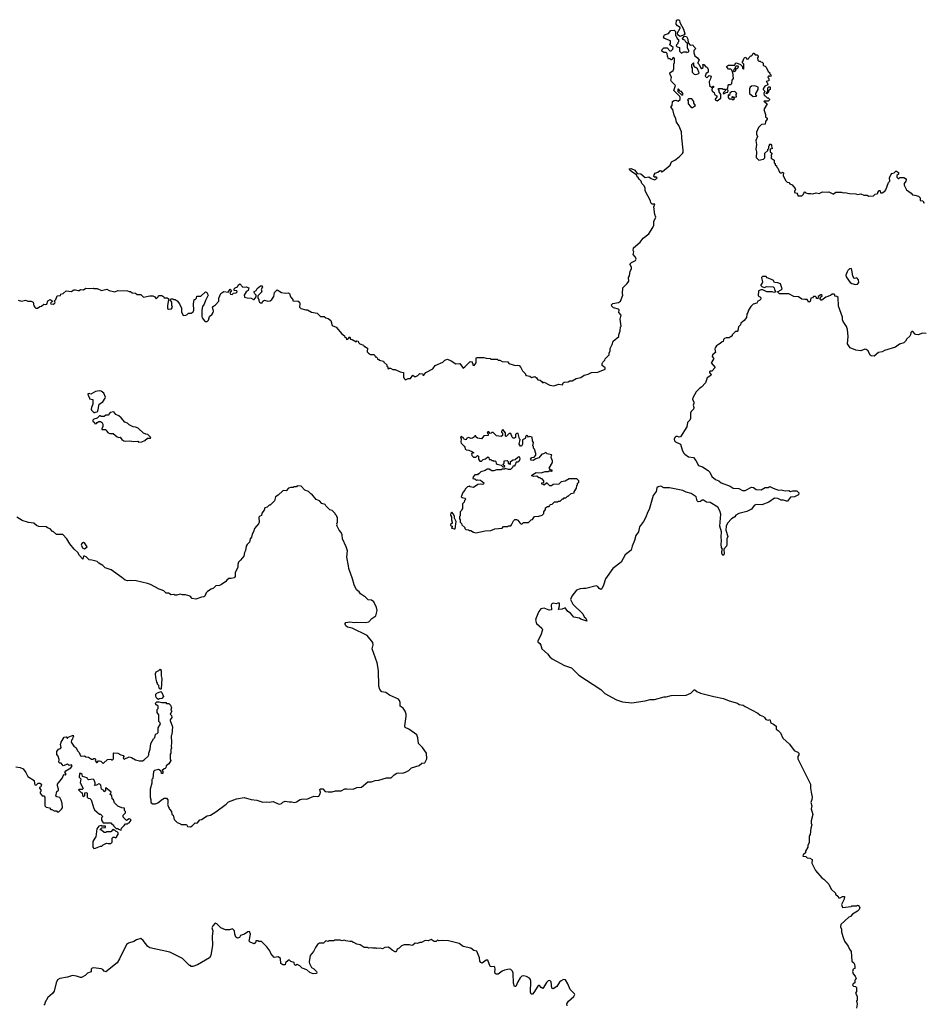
# Model space of a CAD drawing. Extents: x 2494118 to 2687960, y 757339 to 915227.
# Tile 304 of 364: x 2639543 to 2650880, y 852914 to 865272. Entities that reach past the tile are written whole.
import ezdxf

# ---------------------------------------------------------------- set-up
doc = ezdxf.new("R2010")
doc.units = 0

msp = doc.modelspace()

# ---------------------------------------------------------------- linework, layer by layer
at = {"layer": '0CON20XD'}
for points in [[(2647825, 865062), (2647802, 865082), (2647798, 865105), (2647831, 865165), (2647830, 865175), (2647796, 865196), (2647780, 865215), (2647783, 865267), (2647798, 865272), (2647815, 865270), (2647823, 865263), (2647826, 865235), (2647872, 865155), (2647888, 865095), (2647879, 865081), (2647825, 865062)], [(2647738, 864145), (2647712, 864175), (2647728, 864195), (2647732, 864245), (2647755, 864258), (2647775, 864260), (2647805, 864250), (2647828, 864272), (2647830, 864295), (2647825, 864310), (2647750, 864385), (2647770, 864445), (2647720, 864495), (2647713, 864515), (2647720, 864545), (2647703, 864585), (2647702, 864605), (2647740, 864635), (2647750, 864655), (2647750, 864715), (2647760, 864735), (2647757, 864787), (2647742, 864798), (2647725, 864770), (2647715, 864770), (2647705, 864780), (2647682, 864782), (2647670, 864815), (2647668, 864848), (2647655, 864860), (2647625, 864860), (2647600, 864875), (2647602, 864898), (2647625, 864920), (2647665, 864920), (2647702, 864882), (2647715, 864880), (2647738, 864902), (2647740, 864925), (2647700, 864955), (2647700, 864965), (2647710, 864975), (2647710, 865005), (2647635, 865038), (2647620, 865055), (2647635, 865080), (2647685, 865100), (2647713, 865137), (2647755, 865140), (2647772, 865122), (2647770, 865075), (2647780, 865065), (2647790, 865035), (2647810, 865025), (2647810, 864995), (2647800, 864985), (2647800, 864975), (2647782, 864958), (2647780, 864945), (2647792, 864932), (2647820, 864925), (2647820, 864875), (2647845, 864850), (2647875, 864868), (2647905, 864870), (2647915, 864860), (2647935, 864868), (2647939, 864875), (2647940, 864885), (2647921, 864915), (2647922, 864975), (2647901, 864991), (2647887, 865015), (2647862, 865025), (2647860, 865035), (2647885, 865064), (2647909, 865059), (2647927, 865027), (2647932, 864982), (2647955, 864952), (2647988, 864958), (2647995, 864940), (2648018, 864918), (2648020, 864905), (2648003, 864887), (2648002, 864855), (2648015, 864818), (2648048, 864795), (2648067, 864765), (2648051, 864735), (2648053, 864725), (2648068, 864708), (2648088, 864665), (2648099, 864661), (2648117, 864673), (2648120, 864695), (2648110, 864705), (2648115, 864710), (2648128, 864708), (2648152, 864682), (2648170, 864675), (2648180, 864645), (2648180, 864615), (2648165, 864600), (2648155, 864600), (2648144, 864565), (2648165, 864542), (2648195, 864570), (2648220, 864565), (2648212, 864528), (2648194, 864496), (2648197, 864445), (2648225, 864420), (2648242, 864438), (2648248, 864438), (2648248, 864422), (2648230, 864420), (2648228, 864385), (2648240, 864365), (2648258, 864358), (2648262, 864335), (2648290, 864315), (2648288, 864302), (2648268, 864275), (2648270, 864265), (2648295, 864252), (2648340, 864285), (2648340, 864335), (2648320, 864365), (2648320, 864385), (2648310, 864395), (2648312, 864408), (2648355, 864410), (2648365, 864400), (2648398, 864398), (2648398, 864382), (2648370, 864355), (2648373, 864343), (2648398, 864352), (2648405, 864360), (2648428, 864362), (2648430, 864385), (2648420, 864395), (2648420, 864405), (2648427, 864413), (2648433, 864447), (2648442, 864458), (2648465, 864460), (2648478, 864472), (2648480, 864515), (2648500, 864535), (2648490, 864615), (2648480, 864625), (2648478, 864638), (2648465, 864650), (2648435, 864650), (2648410, 864685), (2648435, 864700), (2648515, 864700), (2648522, 864728), (2648535, 864730), (2648588, 864708), (2648608, 864688), (2648610, 864665), (2648625, 864650), (2648630, 864655), (2648630, 864715), (2648612, 864732), (2648610, 864745), (2648620, 864755), (2648630, 864785), (2648642, 864798), (2648655, 864800), (2648662, 864782), (2648685, 864780), (2648690, 864795), (2648715, 864820), (2648725, 864820), (2648738, 864832), (2648745, 864850), (2648755, 864850), (2648772, 864832), (2648795, 864830), (2648808, 864818), (2648810, 864805), (2648800, 864795), (2648802, 864762), (2648815, 864750), (2648835, 864750), (2648842, 864742), (2648858, 864738), (2648870, 864725), (2648872, 864702), (2648882, 864692), (2648898, 864688), (2648910, 864675), (2648932, 864622), (2648960, 864605), (2648950, 864595), (2648968, 864578), (2648970, 864565), (2648955, 864560), (2648942, 864568), (2648930, 864555), (2648932, 864542), (2648940, 864535), (2648940, 864505), (2648910, 864495), (2648920, 864485), (2648930, 864455), (2648892, 864438), (2648870, 864405), (2648870, 864395), (2648890, 864375), (2648878, 864345), (2648885, 864320), (2648898, 864318), (2648922, 864292), (2648935, 864290), (2648950, 864275), (2648950, 864265), (2648935, 864250), (2648885, 864250), (2648880, 864245), (2648898, 864238), (2648920, 864215), (2648880, 864145), (2648902, 864082), (2648902, 864052), (2648920, 864035), (2648920, 864025), (2648900, 863995), (2648898, 863962), (2648852, 863958), (2648812, 863918), (2648788, 863862), (2648788, 863835), (2648798, 863805), (2648778, 863755), (2648788, 863705), (2648778, 863645), (2648788, 863615), (2648784, 863544), (2648815, 863510), (2648875, 863520), (2648892, 863538), (2648890, 863595), (2648928, 863632), (2648930, 863645), (2648940, 863655), (2648940, 863685), (2648950, 863695), (2648950, 863705), (2648955, 863710), (2648968, 863708), (2648977, 863697), (2648980, 863665), (2648990, 863655), (2648960, 863645), (2648960, 863615), (2648980, 863595), (2648980, 863585), (2648970, 863575), (2648970, 863565), (2648980, 863555), (2648973, 863547), (2648973, 863533), (2649007, 863507), (2649010, 863475), (2649020, 863465), (2649022, 863452), (2649038, 863438), (2649042, 863422), (2649055, 863410), (2649075, 863358), (2649085, 863348), (2649102, 863348), (2649115, 863360), (2649125, 863350), (2649122, 863315), (2649150, 863255), (2649173, 863233), (2649195, 863228), (2649205, 863212), (2649235, 863200), (2649272, 863155), (2649278, 863145), (2649263, 863117), (2649264, 863104), (2649293, 863093), (2649302, 863082), (2649305, 863060), (2649355, 863060), (2649378, 863082), (2649380, 863095), (2649395, 863110), (2649405, 863100), (2649432, 863092), (2649468, 863092), (2649495, 863088), (2649535, 863099), (2649575, 863090), (2649615, 863110), (2649675, 863108), (2649695, 863112), (2649745, 863088), (2649755, 863088), (2649784, 863106), (2649855, 863107), (2649875, 863098), (2649895, 863103), (2649955, 863090), (2650035, 863088), (2650055, 863078), (2650096, 863086), (2650135, 863068), (2650175, 863068), (2650195, 863058), (2650257, 863063), (2650275, 863080), (2650308, 863092), (2650310, 863105), (2650325, 863128), (2650335, 863130), (2650340, 863125), (2650345, 863100), (2650365, 863100), (2650399, 863121), (2650412, 863135), (2650445, 863230), (2650460, 863245), (2650458, 863292), (2650475, 863330), (2650485, 863340), (2650515, 863350), (2650535, 863370), (2650545, 863370), (2650570, 863355), (2650570, 863335), (2650550, 863315), (2650550, 863295), (2650565, 863280), (2650575, 863280), (2650585, 863290), (2650635, 863290), (2650658, 863278), (2650663, 863265), (2650660, 863245), (2650642, 863215), (2650640, 863195), (2650668, 863138), (2650726, 863096), (2650745, 863072), (2650775, 863070), (2650820, 863055), (2650840, 863035), (2650842, 863002), (2650875, 863000), (2650891, 862971)], [(2648025, 864582), (2648055, 864592), (2648070, 864605), (2648048, 864655), (2648025, 864670), (2648012, 864672), (2648010, 864685), (2648000, 864695), (2648000, 864725), (2647995, 864730), (2647970, 864705), (2647970, 864675), (2647980, 864665), (2647980, 864615), (2648005, 864590), (2648025, 864582)], [(2648515, 864620), (2648527, 864633), (2648530, 864650), (2648560, 864675), (2648558, 864688), (2648532, 864688), (2648520, 864675), (2648518, 864662), (2648502, 864648), (2648500, 864625), (2648515, 864620)], [(2647865, 864330), (2647867, 864337), (2647855, 864360), (2647845, 864370), (2647832, 864372), (2647808, 864398), (2647802, 864398), (2647802, 864372), (2647845, 864330), (2647865, 864330)], [(2648505, 864270), (2648510, 864275), (2648508, 864288), (2648482, 864292), (2648480, 864305), (2648485, 864310), (2648505, 864300), (2648535, 864302), (2648532, 864335), (2648540, 864345), (2648515, 864370), (2648473, 864367), (2648452, 864348), (2648448, 864322), (2648432, 864328), (2648430, 864295), (2648445, 864280), (2648475, 864280), (2648485, 864270), (2648505, 864270)], [(2648745, 864310), (2648785, 864312), (2648790, 864315), (2648780, 864325), (2648780, 864345), (2648808, 864395), (2648807, 864427), (2648765, 864442), (2648723, 864437), (2648708, 864425), (2648698, 864405), (2648700, 864345), (2648745, 864310)], [(2648915, 864340), (2648910, 864355), (2648930, 864375), (2648930, 864415), (2648942, 864428), (2648955, 864430), (2648960, 864425), (2648960, 864395), (2648942, 864388), (2648938, 864362), (2648915, 864340)], [(2647985, 864170), (2648020, 864195), (2648003, 864223), (2648000, 864245), (2647975, 864280), (2647935, 864280), (2647920, 864265), (2647930, 864255), (2647932, 864215), (2647961, 864181), (2647975, 864170), (2647985, 864170)], [(2639525, 861752), (2639565, 861738), (2639615, 861753), (2639645, 861740), (2639685, 861740), (2639712, 861725), (2639721, 861681), (2639734, 861664), (2639745, 861652), (2639765, 861651), (2639795, 861672), (2639815, 861678), (2639845, 861702), (2639865, 861698), (2639885, 861702), (2639898, 861745), (2639925, 861762), (2639950, 861745), (2639950, 861735), (2639930, 861715), (2639934, 861704), (2639965, 861700), (2639975, 861710), (2639985, 861710), (2639990, 861725), (2639980, 861735), (2639980, 861745), (2639998, 861762), (2640014, 861806), (2640055, 861810), (2640060, 861825), (2640090, 861835), (2640125, 861868), (2640195, 861860), (2640213, 861877), (2640228, 861882), (2640245, 861882), (2640275, 861872), (2640290, 861875), (2640307, 861887), (2640345, 861882), (2640375, 861902), (2640415, 861898), (2640465, 861902), (2640475, 861898), (2640515, 861900), (2640571, 861871), (2640635, 861888), (2640665, 861873), (2640735, 861858), (2640775, 861872), (2640895, 861870), (2640915, 861860), (2640932, 861862), (2640955, 861842), (2640995, 861838), (2641015, 861822), (2641062, 861822), (2641095, 861788), (2641175, 861808), (2641215, 861808), (2641240, 861795), (2641255, 861770), (2641280, 861795), (2641283, 861807), (2641295, 861812), (2641325, 861812), (2641350, 861795), (2641355, 861780), (2641395, 861780), (2641420, 861765), (2641410, 861755), (2641398, 861685), (2641398, 861648), (2641408, 861638), (2641447, 861643), (2641460, 861665), (2641452, 861685), (2641450, 861725), (2641430, 861755), (2641442, 861768), (2641465, 861770), (2641475, 861760), (2641495, 861760), (2641520, 861745), (2641547, 861707), (2641572, 861652), (2641572, 861605), (2641595, 861560), (2641627, 861563), (2641645, 861570), (2641663, 861587), (2641695, 861590), (2641720, 861605), (2641728, 861625), (2641722, 861705), (2641732, 861758), (2641745, 861760), (2641760, 861775), (2641765, 861800), (2641815, 861800), (2641875, 861858), (2641889, 861849), (2641908, 861815), (2641873, 861747), (2641858, 861702), (2641836, 861674), (2641828, 861625), (2641828, 861545), (2641831, 861531), (2641863, 861493), (2641875, 861484), (2641895, 861484), (2641910, 861500), (2641926, 861545), (2641958, 861575), (2641970, 861595), (2641976, 861615), (2641964, 861666), (2641999, 861691), (2642042, 861738), (2642041, 861775), (2642065, 861836), (2642105, 861860), (2642157, 861853), (2642185, 861890), (2642200, 861875), (2642180, 861845), (2642190, 861825), (2642207, 861823), (2642225, 861840), (2642260, 861845), (2642270, 861855), (2642268, 861868), (2642232, 861872), (2642232, 861895), (2642245, 861908), (2642275, 861920), (2642285, 861940), (2642305, 861958), (2642343, 861913), (2642385, 861920), (2642420, 861905), (2642410, 861875), (2642384, 861856), (2642360, 861815), (2642365, 861790), (2642395, 861780), (2642447, 861777), (2642475, 861760), (2642485, 861760), (2642510, 861795), (2642510, 861815), (2642493, 861833), (2642482, 861858), (2642509, 861871), (2642524, 861896), (2642565, 861930), (2642585, 861930), (2642588, 861915), (2642572, 861885), (2642580, 861855), (2642530, 861805), (2642530, 861775), (2642542, 861762), (2642543, 861743), (2642552, 861725), (2642565, 861718), (2642585, 861720), (2642595, 861740), (2642615, 861752), (2642655, 861738), (2642686, 861744), (2642705, 861760), (2642731, 861799), (2642741, 861849), (2642775, 861880), (2642828, 861848), (2642875, 861840), (2642915, 861842), (2642927, 861837), (2642940, 861795), (2642968, 861758), (2642970, 861745), (2643035, 861737), (2643052, 861725), (2643058, 861705), (2643052, 861665), (2643069, 861649), (2643135, 861630), (2643155, 861630), (2643205, 861602), (2643275, 861587), (2643316, 861546), (2643365, 861548), (2643385, 861528), (2643415, 861522), (2643447, 861495), (2643463, 861433), (2643513, 861413), (2643585, 861330), (2643620, 861305), (2643620, 861295), (2643638, 861278), (2643645, 861260), (2643658, 861262), (2643685, 861290), (2643692, 861262), (2643715, 861260), (2643765, 861230), (2643775, 861240), (2643788, 861238), (2643792, 861222), (2643810, 861205), (2643858, 861188), (2643865, 861170), (2643875, 861170), (2643905, 861150), (2643902, 861105), (2643920, 861085), (2643945, 861070), (2643985, 861070), (2643998, 861058), (2644002, 861042), (2644015, 861040), (2644028, 861028), (2644032, 861012), (2644045, 861010), (2644055, 861000), (2644108, 860988), (2644110, 860975), (2644148, 860938), (2644150, 860925), (2644160, 860915), (2644162, 860892), (2644175, 860890), (2644182, 860898), (2644195, 860900), (2644225, 860880), (2644255, 860880), (2644315, 860852), (2644360, 860845), (2644358, 860788), (2644365, 860770), (2644385, 860752), (2644415, 860768), (2644445, 860770), (2644475, 860810), (2644495, 860792), (2644515, 860792), (2644540, 860805), (2644565, 860830), (2644597, 860827), (2644602, 860812), (2644615, 860810), (2644640, 860845), (2644725, 860888), (2644755, 860930), (2644850, 860975), (2644875, 860997), (2644912, 861012), (2644955, 860992), (2645015, 860952), (2645065, 860958), (2645105, 860900), (2645130, 860915), (2645195, 860980), (2645218, 860978), (2645220, 860965), (2645230, 860955), (2645230, 860935), (2645245, 860930), (2645270, 860965), (2645270, 861025), (2645275, 861030), (2645365, 861032), (2645395, 861022), (2645445, 861020), (2645455, 861010), (2645535, 861010), (2645545, 861000), (2645565, 861000), (2645598, 860982), (2645667, 860977), (2645678, 860958), (2645765, 860930), (2645795, 860937), (2645811, 860931), (2645832, 860905), (2645850, 860865), (2645888, 860828), (2645890, 860815), (2645900, 860805), (2645945, 860798), (2645965, 860783), (2646005, 860792), (2646028, 860775), (2646045, 860750), (2646075, 860748), (2646100, 860725), (2646105, 860712), (2646125, 860722), (2646194, 860684), (2646245, 860677), (2646307, 860697), (2646352, 860688), (2646360, 860715), (2646375, 860722), (2646425, 860728), (2646445, 860740), (2646475, 860738), (2646525, 860768), (2646585, 860783), (2646625, 860810), (2646675, 860821), (2646716, 860844), (2646795, 860848), (2646890, 860885), (2646890, 860905), (2646870, 860915), (2646853, 860933), (2646852, 860955), (2646860, 860975), (2646885, 861000), (2646890, 861015), (2646930, 861055), (2646940, 861065), (2646938, 861085), (2646950, 861115), (2646950, 861145), (2646978, 861195), (2646988, 861235), (2647060, 861295), (2647060, 861315), (2647078, 861365), (2647080, 861415), (2647088, 861425), (2647078, 861515), (2647090, 861565), (2647062, 861595), (2647065, 861630), (2647055, 861639), (2646995, 861654), (2646971, 861675), (2646968, 861695), (2646985, 861709), (2647056, 861724), (2647083, 861737), (2647112, 861815), (2647108, 861835), (2647112, 861905), (2647165, 861960), (2647185, 861990), (2647182, 862035), (2647192, 862055), (2647203, 862115), (2647218, 862145), (2647218, 862165), (2647198, 862205), (2647218, 862225), (2647269, 862251), (2647277, 862265), (2647270, 862290), (2647239, 862325), (2647247, 862357), (2647240, 862375), (2647245, 862410), (2647329, 862481), (2647365, 862528), (2647436, 862584), (2647487, 862663), (2647498, 862695), (2647498, 862745), (2647521, 862779), (2647523, 862795), (2647510, 862825), (2647498, 862925), (2647510, 862955), (2647478, 862958), (2647463, 862973), (2647457, 862997), (2647392, 863125), (2647392, 863162), (2647375, 863190), (2647350, 863215), (2647340, 863245), (2647315, 863270), (2647303, 863293), (2647291, 863301), (2647280, 863325), (2647225, 863361), (2647197, 863385), (2647191, 863399), (2647215, 863406), (2647262, 863385), (2647290, 863340), (2647335, 863336), (2647390, 863290), (2647435, 863300), (2647465, 863280), (2647507, 863263), (2647525, 863270), (2647540, 863285), (2647528, 863298), (2647515, 863290), (2647500, 863305), (2647502, 863325), (2647514, 863346), (2647551, 863359), (2647575, 863380), (2647586, 863376), (2647595, 863362), (2647610, 863365), (2647705, 863448), (2647720, 863490), (2647761, 863509), (2647819, 863551), (2647858, 863592), (2647866, 863605), (2647869, 863635), (2647849, 863789), (2647846, 863865), (2647812, 863945), (2647783, 863985), (2647777, 864027), (2647754, 864074), (2647738, 864145)], [(2650028, 861948), (2650055, 861952), (2650072, 861975), (2650068, 862005), (2650045, 862030), (2650015, 862023), (2650007, 862027), (2649996, 862055), (2649985, 862128), (2649975, 862147), (2649955, 862143), (2649934, 862126), (2649924, 862106), (2649910, 862065), (2649912, 862045), (2649964, 861975), (2649985, 861959), (2650028, 861948)], [(2649503, 861797), (2649488, 861782), (2649470, 861775), (2649462, 861735), (2649445, 861728), (2649425, 861760), (2649395, 861758), (2649355, 861764), (2649314, 861794), (2649255, 861799), (2649195, 861830), (2649075, 861830), (2649050, 861855), (2649095, 861880), (2649110, 861895), (2649090, 861955), (2649055, 861970), (2649015, 861972), (2648995, 862002), (2648923, 862033), (2648907, 862047), (2648863, 862047), (2648850, 862035), (2648862, 861978), (2648857, 861963), (2648840, 861945), (2648840, 861935), (2648853, 861923), (2648885, 861912), (2648915, 861922), (2648995, 861920), (2649008, 861908), (2649018, 861875), (2649030, 861855), (2649005, 861848), (2648985, 861858), (2648918, 861858), (2648865, 861882), (2648845, 861882), (2648812, 861868), (2648810, 861805), (2648838, 861788), (2648842, 861775), (2648838, 861762), (2648825, 861748), (2648805, 861740), (2648790, 861715), (2648745, 861702), (2648715, 861672), (2648687, 861625), (2648680, 861595), (2648668, 861575), (2648660, 861535), (2648633, 861497), (2648590, 861465), (2648585, 861440), (2648562, 861415), (2648555, 861370), (2648545, 861360), (2648522, 861358), (2648482, 861318), (2648480, 861305), (2648465, 861290), (2648455, 861290), (2648445, 861280), (2648405, 861280), (2648385, 861272), (2648373, 861257), (2648368, 861232), (2648355, 861230), (2648333, 861207), (2648310, 861195), (2648285, 861178), (2648268, 861155), (2648263, 861135), (2648272, 861095), (2648237, 861065), (2648233, 861045), (2648248, 861025), (2648249, 861011), (2648220, 860965), (2648270, 860905), (2648225, 860860), (2648205, 860862), (2648198, 860855), (2648198, 860845), (2648218, 860815), (2648213, 860805), (2648168, 860775), (2648146, 860714), (2648099, 860661), (2648075, 860648), (2648031, 860599), (2647988, 860525), (2647983, 860505), (2648002, 860475), (2648002, 860455), (2647993, 860435), (2648000, 860405), (2647997, 860385), (2647968, 860355), (2647958, 860335), (2647958, 860265), (2647950, 860245), (2647922, 860215), (2647915, 860162), (2647833, 860037), (2647816, 860034), (2647795, 860042), (2647775, 860041), (2647762, 860028), (2647754, 860006), (2647760, 859985), (2647772, 859972), (2647834, 859944), (2647854, 859874), (2647872, 859835), (2647888, 859818), (2647935, 859787), (2647995, 859777), (2648025, 859738), (2648058, 859678), (2648110, 859660), (2648182, 859612), (2648201, 859591), (2648225, 859538), (2648272, 859502), (2648314, 859484), (2648345, 859460), (2648458, 859418), (2648495, 859393), (2648565, 859388), (2648611, 859361), (2648646, 859364), (2648725, 859403), (2648750, 859400), (2648785, 859377), (2648845, 859372), (2648895, 859402), (2648935, 859400), (2648955, 859412), (2648995, 859390), (2649065, 859367), (2649095, 859372), (2649145, 859358), (2649192, 859362), (2649215, 859350), (2649245, 859358), (2649293, 859357), (2649320, 859335), (2649315, 859310), (2649265, 859282), (2649215, 859280), (2649175, 859230), (2649165, 859228), (2649125, 859242), (2649095, 859243), (2649055, 859261), (2649015, 859266), (2648942, 859215), (2648855, 859184), (2648783, 859187), (2648760, 859175), (2648725, 859130), (2648665, 859098), (2648564, 859076), (2648528, 859052), (2648515, 859034), (2648475, 859009), (2648425, 858953), (2648408, 858915), (2648404, 858864), (2648427, 858785), (2648414, 858754), (2648417, 858685), (2648412, 858665), (2648378, 858625), (2648381, 858569), (2648376, 858554), (2648365, 858548), (2648351, 858575), (2648351, 858595), (2648362, 858625), (2648349, 858649), (2648342, 858685), (2648349, 858735), (2648344, 858775), (2648349, 858845), (2648329, 858915), (2648338, 859065), (2648328, 859108), (2648303, 859155), (2648205, 859210), (2648160, 859215), (2648122, 859242), (2648105, 859242), (2648084, 859226), (2648055, 859220), (2648041, 859235), (2648032, 859285), (2647966, 859326), (2647905, 859343), (2647865, 859362), (2647696, 859396), (2647625, 859396), (2647585, 859417), (2647552, 859408), (2647538, 859395), (2647528, 859352), (2647491, 859299), (2647439, 859125), (2647418, 859085), (2647400, 859030), (2647368, 858972), (2647320, 858905), (2647308, 858845), (2647275, 858797), (2647258, 858735), (2647227, 858665), (2647215, 858612), (2647141, 858555), (2647089, 858465), (2646984, 858385), (2646894, 858255), (2646868, 858175), (2646845, 858128), (2646835, 858120), (2646815, 858132), (2646796, 858156), (2646775, 858164), (2646648, 858132), (2646615, 858131), (2646575, 858129), (2646530, 858110), (2646469, 858035), (2646454, 857995), (2646481, 857935), (2646608, 857815), (2646627, 857777), (2646645, 857760), (2646658, 857722), (2646585, 857747), (2646565, 857760), (2646495, 857772), (2646452, 857822), (2646419, 857845), (2646385, 857892), (2646350, 857875), (2646305, 857870), (2646317, 857915), (2646315, 857950), (2646295, 857950), (2646275, 857940), (2646235, 857948), (2646221, 857939), (2646212, 857925), (2646217, 857863), (2646185, 857862), (2646125, 857885), (2646081, 857879), (2646055, 857845), (2646021, 857765), (2646014, 857735), (2646029, 857695), (2646094, 857635), (2646104, 857615), (2646082, 857548), (2646042, 857475), (2646044, 857464), (2646068, 857442), (2646082, 857422), (2646095, 857377), (2646165, 857313), (2646195, 857273), (2646225, 857250), (2646380, 857165), (2646468, 857135), (2646560, 857045), (2646836, 856866), (2646886, 856816), (2647030, 856735), (2647105, 856710), (2647225, 856698), (2647389, 856721), (2647455, 856739), (2647509, 856741), (2647627, 856773), (2647655, 856773), (2647715, 856788), (2647906, 856794), (2647962, 856818), (2648005, 856862), (2648015, 856862), (2648039, 856839), (2648085, 856819), (2648252, 856775), (2648375, 856750), (2648445, 856724), (2648550, 856695), (2648568, 856678), (2648620, 856670), (2648645, 856650), (2648806, 856566), (2648835, 856541), (2648874, 856524), (2648888, 856515), (2648905, 856488), (2648935, 856482), (2648955, 856490), (2648968, 856445), (2649001, 856431), (2649032, 856405), (2649033, 856365), (2649060, 856350), (2649089, 856319), (2649118, 856255), (2649200, 856180), (2649260, 856100), (2649275, 856089), (2649305, 856080), (2649319, 856065), (2649320, 856045), (2649304, 856025), (2649306, 855995), (2649466, 855675), (2649464, 855626), (2649472, 855575), (2649484, 855515), (2649482, 855485), (2649469, 855445), (2649480, 855405), (2649474, 855366), (2649492, 855295), (2649473, 855215), (2649473, 855187), (2649480, 855165), (2649468, 855125), (2649460, 855045), (2649450, 855025), (2649447, 854943), (2649430, 854905), (2649430, 854885), (2649400, 854835), (2649400, 854815), (2649372, 854788), (2649370, 854775), (2649405, 854770), (2649424, 854754), (2649455, 854748), (2649485, 854730), (2649483, 854683), (2649528, 854595), (2649605, 854500), (2649630, 854485), (2649695, 854420), (2649725, 854360), (2649778, 854308), (2649780, 854295), (2649810, 854265), (2649815, 854250), (2649835, 854250), (2649865, 854268), (2649890, 854265), (2649888, 854235), (2649852, 854165), (2649865, 854130), (2649975, 854140), (2649985, 854150), (2650045, 854150), (2650055, 854158), (2650070, 854155), (2650070, 854145), (2650082, 854132), (2650077, 854105), (2650056, 854084), (2649993, 854047), (2649965, 854016), (2649945, 854009), (2649844, 853916), (2649840, 853885), (2649853, 853855), (2649854, 853824), (2649869, 853765), (2649893, 853705), (2649937, 853645), (2649954, 853604), (2649976, 853575), (2649982, 853455), (2650008, 853435), (2650016, 853416), (2650020, 853385), (2650020, 853365), (2650000, 853355), (2649992, 853325), (2650000, 853295), (2650026, 853266), (2650037, 853235), (2650022, 853215), (2650020, 853185), (2650000, 853170), (2649992, 853155), (2650003, 853143), (2650028, 853138), (2650040, 853125), (2650040, 853075), (2650028, 853055), (2650050, 853015), (2650050, 852965), (2650042, 852955), (2650050, 852915), (2650040, 852865)], [(2650918, 861332), (2650872, 861338), (2650814, 861316), (2650785, 861319), (2650776, 861326), (2650749, 861359), (2650735, 861360), (2650724, 861346), (2650720, 861315), (2650711, 861299), (2650675, 861268), (2650656, 861235), (2650636, 861214), (2650582, 861198), (2650530, 861160), (2650395, 861119), (2650365, 861102), (2650320, 861095), (2650265, 861050), (2650225, 861051), (2650212, 861062), (2650188, 861115), (2650165, 861134), (2650145, 861137), (2650095, 861117), (2650035, 861124), (2649964, 861154), (2649927, 861205), (2649936, 861295), (2649929, 861385), (2649915, 861422), (2649873, 861485), (2649867, 861505), (2649865, 861540), (2649817, 861675), (2649810, 861785), (2649797, 861797), (2649772, 861802), (2649768, 861818), (2649757, 861827), (2649735, 861828), (2649715, 861812), (2649659, 861791), (2649605, 861750), (2649595, 861750), (2649580, 861765), (2649590, 861775), (2649592, 861788), (2649610, 861805), (2649608, 861818), (2649595, 861820), (2649562, 861798), (2649555, 861770), (2649542, 861772), (2649540, 861785), (2649528, 861798), (2649503, 861797)], [(2640485, 860340), (2640493, 860347), (2640515, 860350), (2640525, 860360), (2640540, 860445), (2640586, 860474), (2640617, 860523), (2640618, 860535), (2640598, 860585), (2640565, 860609), (2640545, 860613), (2640494, 860606), (2640437, 860573), (2640415, 860580), (2640400, 860575), (2640403, 860553), (2640420, 860525), (2640420, 860515), (2640460, 860505), (2640462, 860445), (2640442, 860405), (2640440, 860385), (2640445, 860370), (2640475, 860340), (2640485, 860340)], [(2641035, 859970), (2641075, 859972), (2641115, 859990), (2641145, 860020), (2641185, 860020), (2641188, 860028), (2641150, 860065), (2641125, 860068), (2641095, 860082), (2641030, 860145), (2640995, 860158), (2640965, 860160), (2640915, 860188), (2640895, 860208), (2640862, 860222), (2640816, 860276), (2640785, 860300), (2640750, 860315), (2640725, 860348), (2640678, 860342), (2640655, 860310), (2640625, 860310), (2640605, 860290), (2640565, 860290), (2640558, 860298), (2640545, 860300), (2640515, 860270), (2640475, 860260), (2640460, 860245), (2640462, 860232), (2640480, 860215), (2640485, 860200), (2640505, 860202), (2640514, 860216), (2640535, 860230), (2640555, 860230), (2640565, 860220), (2640575, 860220), (2640588, 860195), (2640588, 860165), (2640573, 860137), (2640575, 860130), (2640625, 860130), (2640630, 860115), (2640655, 860088), (2640675, 860080), (2640715, 860080), (2640765, 860038), (2640785, 860028), (2640805, 860030), (2640824, 860004), (2640850, 859985), (2640875, 859980), (2640925, 859986), (2640975, 859978), (2641025, 859980), (2641035, 859970)], [(2645265, 858832), (2645385, 858858), (2645455, 858862), (2645505, 858880), (2645595, 858890), (2645615, 858910), (2645665, 858910), (2645675, 858920), (2645705, 858920), (2645715, 858930), (2645738, 858982), (2645755, 858997), (2645775, 859000), (2645795, 858992), (2645817, 858957), (2645835, 858940), (2645847, 858943), (2645865, 858960), (2645925, 858960), (2645960, 858995), (2645975, 859000), (2646003, 859037), (2646055, 859040), (2646100, 859055), (2646120, 859075), (2646120, 859095), (2646140, 859125), (2646140, 859145), (2646165, 859160), (2646188, 859162), (2646190, 859175), (2646202, 859188), (2646225, 859190), (2646255, 859220), (2646295, 859220), (2646305, 859230), (2646325, 859230), (2646355, 859260), (2646365, 859260), (2646375, 859270), (2646395, 859270), (2646415, 859290), (2646425, 859290), (2646463, 859327), (2646498, 859332), (2646500, 859345), (2646527, 859393), (2646533, 859427), (2646540, 859435), (2646540, 859455), (2646560, 859465), (2646560, 859485), (2646535, 859510), (2646435, 859510), (2646385, 859480), (2646335, 859470), (2646307, 859443), (2646235, 859440), (2646215, 859420), (2646195, 859420), (2646155, 859460), (2646125, 859430), (2646115, 859440), (2646092, 859442), (2646092, 859458), (2646120, 859465), (2646120, 859485), (2646098, 859508), (2646085, 859510), (2646075, 859520), (2646055, 859520), (2646032, 859542), (2645995, 859538), (2645970, 859545), (2645970, 859555), (2645982, 859565), (2646025, 859587), (2646085, 859583), (2646135, 859600), (2646175, 859602), (2646185, 859610), (2646205, 859610), (2646215, 859602), (2646225, 859610), (2646225, 859618), (2646202, 859622), (2646188, 859645), (2646228, 859715), (2646228, 859735), (2646210, 859775), (2646215, 859800), (2646220, 859805), (2646215, 859810), (2646163, 859823), (2646145, 859840), (2646116, 859824), (2646095, 859820), (2646058, 859772), (2646018, 859762), (2645985, 859740), (2645962, 859742), (2645950, 859755), (2645970, 859775), (2645997, 859783), (2646018, 859805), (2646018, 859825), (2646002, 859882), (2645990, 859895), (2645990, 859915), (2645982, 859925), (2645988, 859965), (2645978, 859988), (2645973, 860033), (2645945, 860042), (2645925, 860030), (2645920, 860045), (2645907, 860057), (2645900, 860055), (2645892, 860045), (2645886, 860014), (2645852, 859998), (2645853, 859945), (2645840, 859920), (2645825, 859918), (2645811, 859945), (2645822, 860002), (2645813, 860013), (2645797, 860077), (2645775, 860078), (2645764, 860066), (2645762, 860028), (2645752, 860018), (2645735, 860018), (2645721, 860031), (2645705, 860080), (2645685, 860080), (2645645, 860040), (2645640, 860045), (2645638, 860085), (2645605, 860128), (2645595, 860120), (2645590, 860105), (2645590, 860095), (2645600, 860085), (2645600, 860055), (2645585, 860040), (2645525, 860050), (2645485, 860090), (2645465, 860090), (2645458, 860082), (2645445, 860080), (2645428, 860098), (2645415, 860100), (2645410, 860085), (2645420, 860075), (2645420, 860055), (2645365, 860050), (2645355, 860030), (2645335, 860010), (2645285, 860020), (2645272, 860032), (2645265, 860050), (2645252, 860048), (2645250, 860035), (2645225, 860018), (2645207, 860017), (2645175, 860028), (2645150, 860015), (2645145, 860000), (2645120, 860005), (2645110, 860015), (2645108, 860028), (2645095, 860030), (2645085, 860040), (2645072, 860038), (2645082, 860005), (2645077, 859975), (2645080, 859955), (2645119, 859919), (2645130, 859905), (2645134, 859884), (2645145, 859873), (2645179, 859869), (2645225, 859850), (2645240, 859835), (2645212, 859828), (2645215, 859800), (2645235, 859782), (2645267, 859783), (2645285, 859800), (2645300, 859795), (2645300, 859755), (2645315, 859730), (2645335, 859730), (2645358, 859752), (2645388, 859762), (2645417, 859787), (2645430, 859775), (2645435, 859750), (2645455, 859750), (2645465, 859740), (2645485, 859740), (2645495, 859730), (2645507, 859737), (2645517, 859727), (2645522, 859702), (2645533, 859693), (2645585, 859680), (2645605, 859660), (2645625, 859660), (2645628, 859668), (2645610, 859685), (2645610, 859695), (2645620, 859705), (2645623, 859737), (2645658, 859738), (2645670, 859725), (2645672, 859702), (2645685, 859700), (2645695, 859690), (2645700, 859695), (2645702, 859728), (2645735, 859748), (2645758, 859752), (2645795, 859782), (2645805, 859788), (2645813, 859783), (2645820, 859755), (2645805, 859728), (2645795, 859720), (2645772, 859718), (2645760, 859685), (2645745, 859670), (2645732, 859668), (2645728, 859652), (2645702, 859628), (2645675, 859628), (2645635, 859640), (2645625, 859630), (2645595, 859630), (2645585, 859622), (2645527, 859623), (2645492, 859608), (2645465, 859608), (2645432, 859632), (2645408, 859632), (2645385, 859612), (2645330, 859595), (2645305, 859570), (2645295, 859570), (2645285, 859560), (2645255, 859560), (2645232, 859535), (2645230, 859515), (2645255, 859510), (2645275, 859492), (2645285, 859498), (2645325, 859493), (2645365, 859460), (2645362, 859445), (2645355, 859438), (2645325, 859442), (2645293, 859437), (2645235, 859402), (2645195, 859410), (2645185, 859420), (2645178, 859412), (2645162, 859408), (2645132, 859378), (2645130, 859365), (2645103, 859337), (2645080, 859285), (2645093, 859273), (2645127, 859267), (2645140, 859255), (2645122, 859238), (2645120, 859215), (2645100, 859195), (2645100, 859135), (2645090, 859125), (2645088, 859112), (2645070, 859095), (2645070, 859045), (2645060, 859035), (2645060, 859005), (2645070, 858995), (2645070, 858965), (2645088, 858948), (2645092, 858932), (2645128, 858898), (2645130, 858885), (2645142, 858872), (2645175, 858870), (2645185, 858860), (2645205, 858860), (2645235, 858840), (2645265, 858832)], [(2641685, 855142), (2641705, 855152), (2641745, 855190), (2641765, 855188), (2641775, 855193), (2641802, 855228), (2641826, 855234), (2641895, 855280), (2641935, 855287), (2642005, 855330), (2642133, 855425), (2642162, 855455), (2642265, 855491), (2642358, 855508), (2642446, 855484), (2642520, 855475), (2642595, 855450), (2642645, 855457), (2642675, 855450), (2642725, 855458), (2642785, 855428), (2642805, 855427), (2642826, 855434), (2642845, 855452), (2642875, 855462), (2642925, 855454), (2642955, 855457), (2642995, 855447), (2643015, 855453), (2643064, 855486), (2643095, 855491), (2643145, 855488), (2643234, 855526), (2643285, 855522), (2643295, 855528), (2643314, 855556), (2643318, 855575), (2643310, 855605), (2643315, 855617), (2643345, 855617), (2643375, 855584), (2643415, 855579), (2643465, 855581), (2643505, 855592), (2643575, 855594), (2643623, 855617), (2643648, 855618), (2643726, 855614), (2643774, 855636), (2643830, 855640), (2643910, 855705), (2643955, 855706), (2644005, 855724), (2644050, 855725), (2644145, 855757), (2644205, 855758), (2644242, 855795), (2644276, 855814), (2644295, 855819), (2644345, 855816), (2644385, 855827), (2644425, 855850), (2644458, 855882), (2644555, 855912), (2644588, 855942), (2644627, 855945), (2644652, 855995), (2644645, 856065), (2644598, 856135), (2644547, 856187), (2644540, 856260), (2644524, 856295), (2644425, 856367), (2644380, 856390), (2644377, 856407), (2644394, 856526), (2644393, 856555), (2644380, 856595), (2644355, 856630), (2644316, 856656), (2644315, 856700), (2644310, 856725), (2644295, 856742), (2644184, 856794), (2644135, 856826), (2644085, 856834), (2644062, 856865), (2644051, 856905), (2644043, 857105), (2644028, 857198), (2643966, 857375), (2643976, 857426), (2643972, 857455), (2643904, 857544), (2643716, 857636), (2643655, 857647), (2643635, 857662), (2643628, 857685), (2643628, 857695), (2643636, 857704), (2643685, 857716), (2643745, 857704), (2643772, 857708), (2643885, 857704), (2643925, 857714), (2643961, 857755), (2644010, 857790), (2644021, 857825), (2644027, 857855), (2644021, 857895), (2643988, 857965), (2643955, 857987), (2643915, 857991), (2643880, 858025), (2643821, 858065), (2643801, 858091), (2643770, 858115), (2643738, 858178), (2643720, 858255), (2643672, 858382), (2643670, 858415), (2643647, 858525), (2643654, 858605), (2643641, 858655), (2643592, 858755), (2643588, 858805), (2643577, 858835), (2643552, 858865), (2643523, 858923), (2643528, 858935), (2643522, 858945), (2643530, 858965), (2643530, 859025), (2643520, 859035), (2643518, 859048), (2643500, 859065), (2643500, 859075), (2643465, 859110), (2643435, 859120), (2643385, 859170), (2643375, 859188), (2643335, 859200), (2643305, 859232), (2643261, 859251), (2643210, 859315), (2643195, 859320), (2643165, 859350), (2643120, 859365), (2643075, 859418), (2643025, 859420), (2643015, 859410), (2642985, 859410), (2642975, 859400), (2642945, 859400), (2642915, 859390), (2642885, 859360), (2642855, 859362), (2642845, 859358), (2642785, 859302), (2642752, 859285), (2642738, 859232), (2642715, 859208), (2642685, 859180), (2642672, 859178), (2642647, 859153), (2642620, 859145), (2642612, 859115), (2642583, 859077), (2642575, 859050), (2642555, 859042), (2642543, 859027), (2642547, 858965), (2642540, 858945), (2642488, 858885), (2642477, 858845), (2642459, 858815), (2642450, 858775), (2642436, 858754), (2642428, 858715), (2642398, 858685), (2642386, 858664), (2642375, 858610), (2642362, 858585), (2642355, 858538), (2642315, 858488), (2642288, 858465), (2642278, 858435), (2642278, 858395), (2642248, 858335), (2642247, 858285), (2642235, 858268), (2642195, 858258), (2642165, 858260), (2642141, 858239), (2642129, 858221), (2642075, 858182), (2642049, 858171), (2642005, 858167), (2641975, 858137), (2641944, 858126), (2641898, 858095), (2641882, 858078), (2641866, 858035), (2641855, 858027), (2641825, 858024), (2641755, 857997), (2641705, 858008), (2641680, 858035), (2641625, 858052), (2641585, 858052), (2641555, 858062), (2641515, 858048), (2641488, 858048), (2641475, 858058), (2641443, 858053), (2641412, 858072), (2641380, 858075), (2641352, 858105), (2641320, 858115), (2641293, 858123), (2641184, 858184), (2641145, 858197), (2641003, 858227), (2640935, 858233), (2640895, 858229), (2640865, 858237), (2640825, 858272), (2640690, 858365), (2640615, 858391), (2640585, 858420), (2640535, 858450), (2640515, 858470), (2640449, 858489), (2640413, 858493), (2640378, 858528), (2640355, 858540), (2640343, 858537), (2640335, 858500), (2640292, 858545), (2640273, 858583), (2640225, 858628), (2640174, 858694), (2640136, 858756), (2640085, 858810), (2640005, 858810), (2639965, 858850), (2639955, 858850), (2639925, 858880), (2639893, 858893), (2639877, 858907), (2639785, 858912), (2639754, 858924), (2639722, 858952), (2639655, 858960), (2639575, 858988), (2639507, 859027)], [(2644995, 858880), (2645005, 858882), (2645018, 858975), (2644998, 859015), (2644998, 859035), (2644987, 859065), (2644965, 859090), (2644953, 859077), (2644950, 859055), (2644962, 859032), (2644960, 858995), (2644970, 858965), (2644967, 858953), (2644950, 858935), (2644950, 858925), (2644970, 858915), (2644970, 858905), (2644960, 858895), (2644965, 858890), (2644995, 858880)], [(2640355, 858632), (2640388, 858655), (2640356, 858706), (2640345, 858710), (2640321, 858699), (2640314, 858675), (2640335, 858640), (2640355, 858632)], [(2641315, 856870), (2641305, 856870), (2641293, 856883), (2641290, 856915), (2641273, 856933), (2641272, 856945), (2641263, 856955), (2641250, 857015), (2641248, 857065), (2641255, 857086), (2641290, 857105), (2641305, 857120), (2641319, 857099), (2641316, 857036), (2641328, 857005), (2641320, 856875), (2641315, 856870)], [(2641285, 856740), (2641263, 856753), (2641252, 856775), (2641253, 856807), (2641262, 856818), (2641315, 856840), (2641327, 856827), (2641348, 856775), (2641327, 856753), (2641293, 856747), (2641285, 856740)], [(2640028, 855602), (2640030, 855615), (2640018, 855655), (2640018, 855675), (2640028, 855695), (2640080, 855755), (2640088, 855782), (2640102, 855798), (2640115, 855792), (2640127, 855803), (2640110, 855825), (2640124, 855846), (2640185, 855882), (2640200, 855905), (2640195, 855920), (2640165, 855912), (2640145, 855928), (2640088, 855908), (2640065, 855940), (2640045, 855940), (2640033, 855953), (2640038, 855985), (2640027, 856027), (2640008, 856048), (2640010, 856085), (2640030, 856115), (2640057, 856123), (2640062, 856135), (2640057, 856175), (2640062, 856205), (2640103, 856267), (2640125, 856270), (2640145, 856250), (2640152, 856268), (2640215, 856290), (2640220, 856275), (2640210, 856265), (2640205, 856240), (2640193, 856227), (2640190, 856205), (2640224, 856154), (2640248, 856135), (2640271, 856091), (2640290, 856075), (2640304, 856034), (2640315, 856028), (2640355, 856032), (2640375, 856020), (2640407, 856017), (2640445, 855990), (2640465, 855990), (2640475, 856000), (2640485, 856000), (2640500, 855985), (2640492, 855975), (2640505, 855950), (2640515, 855950), (2640532, 855968), (2640545, 855970), (2640560, 855965), (2640585, 855940), (2640595, 855940), (2640643, 855987), (2640685, 855990), (2640695, 855980), (2640708, 855982), (2640720, 855995), (2640720, 856065), (2640725, 856070), (2640775, 856067), (2640813, 856043), (2640840, 856035), (2640848, 856025), (2640840, 856005), (2640855, 855992), (2640915, 856020), (2640945, 856013), (2640995, 855983), (2641045, 855968), (2641085, 855970), (2641105, 855982), (2641155, 856030), (2641162, 856045), (2641163, 856065), (2641180, 856115), (2641187, 856185), (2641220, 856245), (2641237, 856263), (2641245, 856300), (2641255, 856310), (2641268, 856312), (2641280, 856325), (2641280, 856385), (2641308, 856435), (2641307, 856447), (2641290, 856465), (2641290, 856545), (2641268, 856575), (2641268, 856612), (2641282, 856628), (2641282, 856655), (2641250, 856675), (2641248, 856692), (2641265, 856710), (2641295, 856712), (2641325, 856700), (2641375, 856700), (2641385, 856690), (2641415, 856690), (2641435, 856670), (2641448, 856635), (2641440, 856605), (2641450, 856595), (2641430, 856555), (2641447, 856537), (2641450, 856515), (2641432, 856485), (2641432, 856475), (2641460, 856395), (2641452, 856298), (2641442, 856285), (2641447, 856195), (2641442, 856155), (2641448, 856125), (2641440, 856115), (2641440, 856065), (2641430, 856055), (2641430, 855995), (2641440, 855975), (2641415, 855930), (2641380, 855905), (2641378, 855882), (2641368, 855872), (2641355, 855870), (2641332, 855848), (2641340, 855835), (2641338, 855812), (2641322, 855812), (2641318, 855838), (2641285, 855860), (2641235, 855850), (2641222, 855835), (2641212, 855748), (2641202, 855735), (2641199, 855691), (2641180, 855615), (2641179, 855515), (2641188, 855485), (2641188, 855455), (2641194, 855444), (2641215, 855430), (2641245, 855430), (2641277, 855443), (2641335, 855490), (2641345, 855490), (2641355, 855500), (2641385, 855500), (2641402, 855482), (2641402, 855435), (2641398, 855425), (2641408, 855388), (2641420, 855375), (2641422, 855362), (2641448, 855335), (2641450, 855295), (2641467, 855287), (2641483, 855233), (2641517, 855197), (2641562, 855178), (2641575, 855172), (2641635, 855170), (2641650, 855145), (2641685, 855142)], [(2639496, 855896), (2639550, 855885), (2639585, 855868), (2639622, 855825), (2639645, 855772), (2639723, 855723), (2639727, 855685), (2639735, 855670), (2639745, 855664), (2639755, 855667), (2639775, 855688), (2639795, 855688), (2639818, 855678), (2639807, 855643), (2639790, 855635), (2639790, 855625), (2639810, 855605), (2639810, 855585), (2639800, 855575), (2639800, 855565), (2639812, 855545), (2639825, 855530), (2639845, 855530), (2639860, 855515), (2639860, 855405), (2639875, 855390), (2639915, 855380), (2639935, 855360), (2639945, 855360), (2639975, 855340), (2640005, 855340), (2640015, 855330), (2640035, 855330), (2640069, 855361), (2640079, 855381), (2640076, 855435), (2640064, 855475), (2640045, 855508), (2640008, 855518), (2639998, 855528), (2640010, 855585), (2640028, 855602)], [(2640815, 855100), (2640820, 855125), (2640852, 855158), (2640872, 855178), (2640895, 855180), (2640902, 855188), (2640915, 855190), (2640940, 855225), (2640928, 855238), (2640915, 855240), (2640885, 855220), (2640843, 855263), (2640842, 855288), (2640870, 855315), (2640870, 855335), (2640860, 855345), (2640858, 855375), (2640825, 855380), (2640775, 855400), (2640732, 855442), (2640718, 855478), (2640703, 855493), (2640700, 855535), (2640680, 855545), (2640690, 855575), (2640625, 855630), (2640620, 855625), (2640620, 855595), (2640602, 855582), (2640598, 855598), (2640570, 855615), (2640560, 855665), (2640548, 855678), (2640535, 855680), (2640507, 855663), (2640482, 855662), (2640490, 855675), (2640490, 855695), (2640477, 855727), (2640465, 855740), (2640405, 855730), (2640392, 855742), (2640388, 855758), (2640332, 855772), (2640325, 855800), (2640312, 855812), (2640295, 855810), (2640290, 855765), (2640310, 855745), (2640300, 855695), (2640310, 855685), (2640310, 855675), (2640338, 855622), (2640325, 855610), (2640285, 855610), (2640280, 855605), (2640315, 855570), (2640328, 855568), (2640330, 855535), (2640347, 855523), (2640360, 855535), (2640362, 855568), (2640385, 855570), (2640390, 855565), (2640390, 855515), (2640403, 855503), (2640425, 855498), (2640438, 855478), (2640462, 855415), (2640468, 855385), (2640482, 855355), (2640514, 855324), (2640545, 855300), (2640555, 855300), (2640578, 855278), (2640580, 855265), (2640570, 855255), (2640570, 855225), (2640592, 855192), (2640685, 855190), (2640702, 855172), (2640720, 855165), (2640722, 855152), (2640752, 855122), (2640775, 855120), (2640782, 855112), (2640815, 855100)], [(2640475, 854870), (2640495, 854872), (2640555, 854900), (2640575, 854900), (2640590, 854915), (2640633, 854937), (2640655, 854930), (2640685, 854930), (2640702, 854948), (2640705, 855000), (2640715, 855010), (2640735, 855010), (2640748, 855002), (2640760, 855015), (2640760, 855025), (2640780, 855045), (2640780, 855065), (2640768, 855078), (2640752, 855082), (2640738, 855098), (2640725, 855100), (2640715, 855110), (2640685, 855080), (2640635, 855080), (2640625, 855070), (2640605, 855070), (2640568, 855098), (2640550, 855105), (2640575, 855130), (2640618, 855132), (2640618, 855148), (2640575, 855150), (2640565, 855158), (2640535, 855150), (2640510, 855115), (2640500, 855015), (2640485, 855000), (2640460, 854955), (2640460, 854885), (2640475, 854870)], [(2646413, 852895), (2646409, 852921), (2646427, 852955), (2646495, 853011), (2646509, 853035), (2646505, 853047), (2646450, 853100), (2646421, 853171), (2646389, 853219), (2646365, 853226), (2646335, 853210), (2646315, 853191), (2646282, 853138), (2646235, 853106), (2646221, 853115), (2646211, 853195), (2646195, 853212), (2646175, 853210), (2646153, 853187), (2646117, 853123), (2646105, 853113), (2646085, 853124), (2646065, 853148), (2646055, 853150), (2646045, 853143), (2645995, 853061), (2645975, 853040), (2645962, 853042), (2645952, 853065), (2645957, 853205), (2645953, 853225), (2645941, 853241), (2645901, 853261), (2645865, 853269), (2645845, 853266), (2645822, 853245), (2645794, 853196), (2645767, 853135), (2645752, 853135), (2645740, 853180), (2645733, 853305), (2645725, 853329), (2645705, 853349), (2645685, 853354), (2645625, 853342), (2645595, 853331), (2645547, 853293), (2645520, 853290), (2645509, 853299), (2645504, 853315), (2645510, 853355), (2645505, 853380), (2645495, 853388), (2645465, 853382), (2645447, 853387), (2645415, 853468), (2645395, 853467), (2645345, 853428), (2645327, 853437), (2645316, 853455), (2645310, 853495), (2645279, 853579), (2645239, 853589), (2645205, 853618), (2645105, 853641), (2645057, 853677), (2644925, 853709), (2644844, 853716), (2644805, 853712), (2644785, 853720), (2644767, 853703), (2644745, 853701), (2644705, 853728), (2644669, 853711), (2644630, 853715), (2644585, 853688), (2644565, 853688), (2644535, 853676), (2644505, 853683), (2644477, 853655), (2644465, 853651), (2644435, 853660), (2644365, 853660), (2644335, 853648), (2644305, 853617), (2644278, 853605), (2644265, 853572), (2644255, 853572), (2644215, 853592), (2644189, 853619), (2644165, 853630), (2644124, 853626), (2644095, 853610), (2644065, 853618), (2644025, 853613), (2644015, 853620), (2643975, 853618), (2643955, 853622), (2643925, 853617), (2643905, 853627), (2643865, 853626), (2643815, 853662), (2643775, 853668), (2643735, 853690), (2643725, 853690), (2643715, 853700), (2643685, 853700), (2643635, 853710), (2643615, 853720), (2643588, 853712), (2643565, 853720), (2643495, 853720), (2643485, 853710), (2643425, 853710), (2643415, 853700), (2643385, 853710), (2643355, 853680), (2643305, 853680), (2643280, 853665), (2643253, 853627), (2643229, 853575), (2643187, 853525), (2643176, 853445), (2643179, 853425), (2643206, 853376), (2643235, 853359), (2643268, 853325), (2643270, 853315), (2643265, 853300), (2643225, 853297), (2643182, 853312), (2643146, 853346), (2643086, 853366), (2643056, 853396), (2643025, 853412), (2643005, 853400), (2642993, 853413), (2642985, 853440), (2642945, 853450), (2642925, 853470), (2642910, 853465), (2642880, 853435), (2642875, 853410), (2642845, 853410), (2642820, 853425), (2642815, 853490), (2642785, 853510), (2642735, 853500), (2642695, 853550), (2642682, 853585), (2642642, 853635), (2642575, 853700), (2642555, 853700), (2642545, 853700), (2642535, 853710), (2642505, 853710), (2642500, 853685), (2642485, 853672), (2642435, 853692), (2642424, 853704), (2642437, 853795), (2642425, 853826), (2642405, 853822), (2642365, 853792), (2642315, 853778), (2642299, 853751), (2642275, 853743), (2642255, 853758), (2642241, 853795), (2642238, 853835), (2642215, 853860), (2642175, 853848), (2642125, 853850), (2642068, 853875), (2642015, 853922), (2641995, 853930), (2641965, 853900), (2641952, 853875), (2641968, 853835), (2641960, 853765), (2641962, 853655), (2641942, 853525), (2641923, 853497), (2641772, 853408), (2641715, 853390), (2641695, 853390), (2641685, 853400), (2641675, 853400), (2641587, 853487), (2641425, 853568), (2641175, 853622), (2641151, 853641), (2641093, 853713), (2641065, 853738), (2641008, 853722), (2640977, 853703), (2640908, 853682), (2640884, 853666), (2640797, 853483), (2640766, 853434), (2640625, 853323), (2640605, 853328), (2640585, 853350), (2640567, 853357), (2640475, 853371), (2640451, 853369), (2640438, 853355), (2640438, 853322), (2640395, 853303), (2640365, 853276), (2640320, 853250), (2640305, 853248), (2640257, 853267), (2640206, 853274), (2640145, 853254), (2640045, 853236), (2640019, 853221), (2639999, 853185), (2639975, 853080), (2639955, 853050), (2639895, 853000), (2639858, 852932), (2639858, 852915), (2639846, 852904)]]:
    msp.add_lwpolyline(points, dxfattribs=at)

doc.saveas('drawing.dxf')
